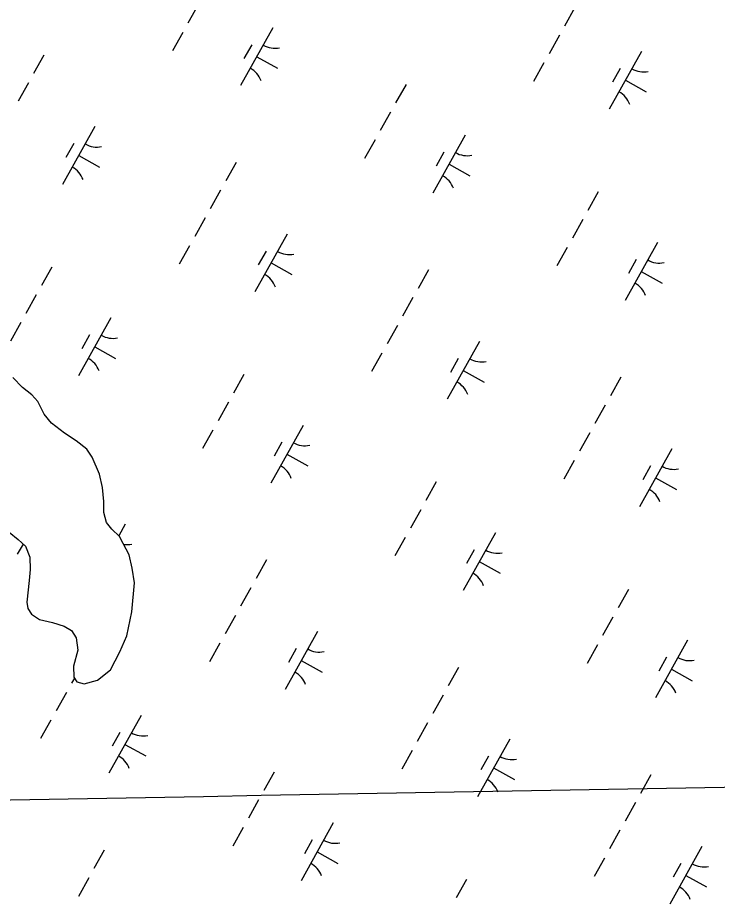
# Model space of a CAD drawing. Extents: x 3923531 to 3943530, y 207391 to 229799.
# Drawn here: x 3933393 to 3933921, y 223945 to 224615 of the extents above; entities that cross this region are included whole.
import ezdxf

# ---------------------------------------------------------------- set-up
doc = ezdxf.new("R2010")
doc.units = 0
for name, color, linetype in [('V-GRID-MAJR', 7, 'Continuous'), ('V-TOPO-SHOR', 7, 'Continuous'), ('V-WETL-SWMP', 7, 'Continuous')]:
    doc.layers.add(name, color=color, linetype=linetype)

msp = doc.modelspace()

# ---------------------------------------------------------------- linework, layer by layer
at = {"layer": 'V-GRID-MAJR'}
msp.add_spline([(3932746.48, 224012.67), (3935543.98, 224062.57), (3939589.64, 224135.18)], degree=3, dxfattribs=at)
at = {"layer": 'V-TOPO-SHOR'}
msp.add_lwpolyline([(3933386.53, 224226.22), (3933393.3, 224220.68), (3933398.88, 224215.52), (3933402.08, 224207.19), (3933402.5, 224198.05), (3933401.73, 224189.71), (3933399.79, 224173.41), (3933400.59, 224168.64), (3933403.39, 224164.28), (3933409.36, 224160.32), (3933419.3, 224157.96), (3933428.04, 224155.2), (3933433.62, 224152.04), (3933437.21, 224146.49), (3933438.43, 224136.95), (3933435.28, 224125.02), (3933435.3, 224116.68), (3933437.7, 224113.11), (3933443.26, 224111.54), (3933453.19, 224114.34), (3933463.1, 224122.32), (3933470.22, 224135.85), (3933475.35, 224147.78), (3933479.28, 224166.07), (3933481.21, 224187.93), (3933479.58, 224199.05), (3933477.18, 224208.98), (3933472.78, 224217.71), (3933469.98, 224222.87), (3933464.01, 224228.41), (3933460.02, 224233.57), (3933458.02, 224241.11), (3933457.99, 224249.46), (3933457.17, 224259.79), (3933454.76, 224270.11), (3933449.16, 224282.81), (3933445.17, 224288.76), (3933437.21, 224295.1), (3933428.45, 224301.03), (3933418.5, 224308.56), (3933412.92, 224315.3), (3933408.12, 224324.82), (3933403.74, 224329.98), (3933396.57, 224335.52), (3933389.4, 224343.05)], dxfattribs=at)
at = {"layer": 'V-WETL-SWMP'}
for p, q in [((3933529.36, 224624.48), (3933521.56, 224610.51)), ((3933813.9, 224622.39), (3933806.1, 224608.42)), ((3933585.74, 224607.06), (3933561.36, 224563.41)), ((3933517.65, 224603.53), (3933509.85, 224589.56)), ((3933802.2, 224601.44), (3933794.39, 224587.47)), ((3933569.74, 224594.24), (3933563.89, 224583.76)), ((3933412.79, 224586.51), (3933404.98, 224572.54)), ((3933864.16, 224589.25), (3933839.77, 224545.6)), ((3933573.55, 224585.24), (3933589.26, 224576.46)), ((3933790.49, 224580.49), (3933782.69, 224566.52)), ((3933848.15, 224576.43), (3933842.3, 224565.95)), ((3933401.08, 224565.56), (3933393.28, 224551.59)), ((3933851.96, 224567.43), (3933867.68, 224558.65)), ((3933686.28, 224564.31), (3933678.47, 224550.34)), ((3933674.57, 224543.35), (3933666.77, 224529.39)), ((3933451.34, 224532.42), (3933426.95, 224488.77)), ((3933730.96, 224525.94), (3933706.57, 224482.29)), ((3933435.33, 224519.59), (3933429.48, 224509.12)), ((3933662.87, 224522.4), (3933655.06, 224508.43)), ((3933714.95, 224513.12), (3933709.1, 224502.64)), ((3933439.14, 224510.59), (3933454.86, 224501.81)), ((3933558, 224505.38), (3933550.2, 224491.42)), ((3933718.76, 224504.11), (3933734.48, 224495.34)), ((3933546.3, 224484.43), (3933538.49, 224470.46)), ((3933831.49, 224483.18), (3933823.69, 224469.21)), ((3933534.59, 224463.48), (3933526.79, 224449.51)), ((3933819.79, 224462.23), (3933811.98, 224448.26)), ((3933596.55, 224451.29), (3933572.17, 224407.64)), ((3933522.89, 224442.53), (3933515.08, 224428.56)), ((3933580.55, 224438.47), (3933574.7, 224427.99)), ((3933808.08, 224441.28), (3933800.28, 224427.31)), ((3933876.17, 224444.82), (3933851.78, 224401.16)), ((3933860.17, 224431.99), (3933854.32, 224421.51)), ((3933418.67, 224426.35), (3933410.87, 224412.38)), ((3933584.36, 224429.47), (3933600.07, 224420.69)), ((3933703.21, 224424.26), (3933695.41, 224410.29)), ((3933863.98, 224422.99), (3933879.69, 224414.21)), ((3933406.97, 224405.39), (3933399.16, 224391.43)), ((3933691.51, 224403.31), (3933683.71, 224389.34)), ((3933463.35, 224387.98), (3933438.96, 224344.33)), ((3933395.26, 224384.44), (3933387.46, 224370.47)), ((3933679.8, 224382.36), (3933672, 224368.39)), ((3933447.35, 224375.16), (3933441.5, 224364.68)), ((3933451.16, 224366.15), (3933466.87, 224357.38)), ((3933741.76, 224370.17), (3933717.38, 224326.52)), ((3933668.1, 224361.4), (3933660.3, 224347.44)), ((3933725.76, 224357.34), (3933719.91, 224346.87)), ((3933563.89, 224345.22), (3933556.08, 224331.25)), ((3933729.57, 224348.34), (3933745.29, 224339.56)), ((3933396.57, 224335.52), (3933389.4, 224343.05)), ((3933848.43, 224343.14), (3933840.62, 224329.17)), ((3933403.74, 224329.98), (3933396.57, 224335.52)), ((3933408.12, 224324.82), (3933403.74, 224329.98)), ((3933412.92, 224315.3), (3933408.12, 224324.82)), ((3933552.18, 224324.27), (3933544.38, 224310.3)), ((3933836.72, 224322.18), (3933828.92, 224308.22)), ((3933418.5, 224308.56), (3933412.92, 224315.3)), ((3933428.45, 224301.04), (3933418.5, 224308.56)), ((3933608.56, 224306.85), (3933584.18, 224263.2)), ((3933437.21, 224295.1), (3933428.45, 224301.04)), ((3933540.48, 224303.32), (3933532.67, 224289.35)), ((3933825.02, 224301.23), (3933817.21, 224287.26)), ((3933445.17, 224288.76), (3933437.21, 224295.1)), ((3933592.56, 224294.03), (3933586.71, 224283.55)), ((3933449.16, 224282.81), (3933445.17, 224288.76)), ((3933596.37, 224285.03), (3933612.09, 224276.25)), ((3933886.98, 224289.04), (3933862.59, 224245.39)), ((3933454.76, 224270.11), (3933449.16, 224282.81)), ((3933813.31, 224280.28), (3933805.51, 224266.31)), ((3933870.98, 224276.22), (3933865.12, 224265.74)), ((3933457.17, 224259.79), (3933454.76, 224270.11)), ((3933709.1, 224264.1), (3933701.3, 224250.13)), ((3933874.79, 224267.22), (3933890.5, 224258.44)), ((3933457.99, 224249.46), (3933457.17, 224259.79)), ((3933458.02, 224241.11), (3933457.99, 224249.46)), ((3933460.02, 224233.57), (3933458.02, 224241.11)), ((3933697.39, 224243.14), (3933689.59, 224229.18)), ((3933464.01, 224228.41), (3933460.02, 224233.57)), ((3933474.16, 224232.21), (3933469.3, 224223.51)), ((3933386.53, 224226.22), (3933393.3, 224220.68)), ((3933469.98, 224222.87), (3933464.01, 224228.41)), ((3933753.78, 224225.73), (3933729.39, 224182.08)), ((3933397.02, 224217.24), (3933392.69, 224209.48)), ((3933393.3, 224220.68), (3933398.88, 224215.52)), ((3933472.78, 224217.71), (3933469.98, 224222.87)), ((3933477.18, 224208.98), (3933472.78, 224217.71)), ((3933685.69, 224222.19), (3933677.89, 224208.22)), ((3933398.88, 224215.52), (3933402.08, 224207.19)), ((3933737.78, 224212.91), (3933731.92, 224202.43)), ((3933402.08, 224207.19), (3933402.5, 224198.05)), ((3933479.58, 224199.05), (3933477.18, 224208.98)), ((3933580.82, 224205.18), (3933573.02, 224191.21)), ((3933741.58, 224203.91), (3933757.3, 224195.13)), ((3933402.5, 224198.05), (3933401.73, 224189.7)), ((3933481.21, 224187.93), (3933479.58, 224199.05)), ((3933401.73, 224189.7), (3933399.79, 224173.41)), ((3933479.28, 224166.07), (3933481.21, 224187.93)), ((3933569.12, 224184.22), (3933561.31, 224170.26)), ((3933854.31, 224182.97), (3933846.51, 224169)), ((3933399.79, 224173.41), (3933400.59, 224168.64)), ((3933400.59, 224168.64), (3933403.39, 224164.28)), ((3933403.39, 224164.28), (3933409.36, 224160.32)), ((3933475.35, 224147.78), (3933479.28, 224166.07)), ((3933409.36, 224160.32), (3933419.3, 224157.96)), ((3933419.3, 224157.96), (3933428.05, 224155.2)), ((3933557.41, 224163.27), (3933549.61, 224149.3)), ((3933842.61, 224162.02), (3933834.8, 224148.05)), ((3933428.05, 224155.2), (3933433.62, 224152.04)), ((3933433.62, 224152.04), (3933437.21, 224146.49)), ((3933619.37, 224151.08), (3933594.99, 224107.43)), ((3933437.21, 224146.49), (3933438.43, 224136.95)), ((3933470.22, 224135.85), (3933475.35, 224147.78)), ((3933898.99, 224144.61), (3933874.61, 224100.96)), ((3933438.43, 224136.95), (3933435.28, 224125.02)), ((3933545.71, 224142.32), (3933537.9, 224128.35)), ((3933603.37, 224138.26), (3933597.52, 224127.78)), ((3933830.9, 224141.07), (3933823.1, 224127.1)), ((3933463.1, 224122.32), (3933470.22, 224135.85)), ((3933882.99, 224131.78), (3933877.14, 224121.31)), ((3933435.28, 224125.02), (3933435.3, 224116.68)), ((3933607.18, 224129.26), (3933622.89, 224120.48)), ((3933726.04, 224124.05), (3933718.23, 224110.08)), ((3933453.19, 224114.34), (3933463.1, 224122.32)), ((3933886.8, 224122.78), (3933902.51, 224114)), ((3933435.8, 224115.94), (3933433.69, 224112.17)), ((3933435.3, 224116.68), (3933437.7, 224113.11)), ((3933437.7, 224113.11), (3933443.26, 224111.54)), ((3933443.26, 224111.54), (3933453.19, 224114.34)), ((3933429.79, 224105.18), (3933421.98, 224091.22)), ((3933714.33, 224103.1), (3933706.53, 224089.13)), ((3933418.08, 224084.23), (3933410.28, 224070.26)), ((3933486.17, 224087.77), (3933461.79, 224044.12)), ((3933702.63, 224082.15), (3933694.82, 224068.18)), ((3933470.17, 224074.95), (3933464.32, 224064.47)), ((3933764.59, 224069.96), (3933740.2, 224026.31)), ((3933473.98, 224065.95), (3933489.69, 224057.17)), ((3933690.92, 224061.2), (3933683.12, 224047.23)), ((3933748.58, 224057.14), (3933742.73, 224046.66)), ((3933586.71, 224045.01), (3933578.9, 224031.04)), ((3933752.39, 224048.13), (3933768.11, 224039.36)), ((3933871.25, 224042.93), (3933863.45, 224028.96)), ((3933575, 224024.06), (3933567.2, 224010.09)), ((3933859.54, 224021.98), (3933851.74, 224008.01)), ((3933563.3, 224003.11), (3933555.49, 223989.14)), ((3933631.38, 224006.65), (3933607, 223963)), ((3933847.84, 224001.02), (3933840.04, 223987.06)), ((3933615.38, 223993.82), (3933609.53, 223983.35)), ((3933458.43, 223986.09), (3933450.63, 223972.12)), ((3933619.19, 223984.82), (3933634.91, 223976.04)), ((3933909.8, 223988.84), (3933885.41, 223945.18)), ((3933836.13, 223980.07), (3933828.33, 223966.1)), ((3933893.8, 223976.01), (3933887.94, 223965.54)), ((3933446.72, 223965.14), (3933438.92, 223951.17)), ((3933731.92, 223963.89), (3933724.12, 223949.92)), ((3933897.61, 223967.01), (3933913.32, 223958.23))]:
    msp.add_line(p, q, dxfattribs=at)
for centre, start, end in [((3933587.23, 224609.24), 240.03808, 281.58174), ((3933560.29, 224561.01), 20.03808, 61.58174), ((3933865.64, 224591.43), 240.03808, 281.58174), ((3933838.7, 224543.2), 20.03808, 61.58174), ((3933452.82, 224534.59), 240.03808, 281.58174), ((3933732.44, 224528.11), 240.03808, 281.58174), ((3933425.88, 224486.36), 20.03808, 61.58174), ((3933705.5, 224479.88), 20.03808, 61.58174), ((3933598.04, 224453.47), 240.03808, 281.58174), ((3933877.66, 224446.99), 240.03808, 281.58174), ((3933571.09, 224405.24), 20.03808, 61.58174), ((3933850.71, 224398.76), 20.03808, 61.58174), ((3933464.84, 224390.15), 240.03808, 281.58174), ((3933437.89, 224341.92), 20.03808, 61.58174), ((3933743.25, 224372.34), 240.03808, 281.58174), ((3933716.31, 224324.11), 20.03808, 61.58174), ((3933610.05, 224309.03), 240.03808, 281.58174), ((3933583.11, 224260.8), 20.03808, 61.58174), ((3933888.46, 224291.22), 240.03808, 281.58174), ((3933861.52, 224242.99), 20.03808, 61.58174), ((3933475.64, 224234.38), 261.9339, 281.58174), ((3933755.26, 224227.9), 240.03808, 281.58174), ((3933728.32, 224179.68), 20.03808, 61.58174), ((3933620.86, 224153.26), 240.03808, 281.58174), ((3933900.48, 224146.78), 240.03808, 281.58174), ((3933593.92, 224105.03), 20.03808, 61.58174), ((3933873.53, 224098.55), 20.03808, 61.58174), ((3933487.66, 224089.94), 240.03808, 281.58174), ((3933460.71, 224041.72), 20.03808, 61.58174), ((3933766.07, 224072.13), 240.03808, 281.58174), ((3933739.13, 224023.9), 20.03808, 61.58174), ((3933632.87, 224008.82), 240.03808, 281.58174), ((3933605.93, 223960.59), 20.03808, 61.58174), ((3933911.29, 223991.01), 240.03808, 281.58174), ((3933884.34, 223942.78), 20.03808, 61.58174)]:
    msp.add_arc(centre, 17.62, start, end, dxfattribs=at)

doc.saveas('drawing.dxf')
